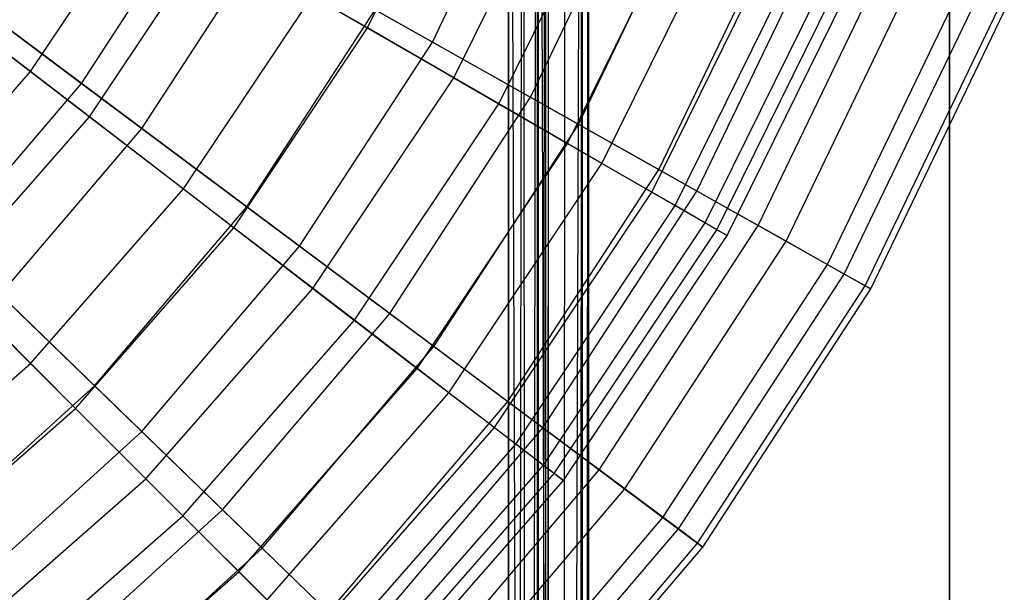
# Model space of a CAD drawing. Extents: x 0.2 to 40.1, y -6.7 to 6.7.
# Tile 508 of 516: x 38.912 to 39.879, y 1.952 to 2.515. Entities that reach past the tile are written whole.
import ezdxf

# ---------------------------------------------------------------- set-up
doc = ezdxf.new("R2010")
doc.units = 0
doc.header["$MEASUREMENT"] = 0
doc.layers.get('0').update_dxf_attribs({"color": 13, "linetype": 'CONTINUOUS'})

# ---------------------------------------------------------------- blocks, each defined once
blk = doc.blocks.new('SNOWBALL_XIV_PM3_STL')
at = {"color": 0}
for p, q in [((39.82528, -3.74016, 50.87138), (39.82528, 3.74016, 50.87138)), ((39.82528, 3.74016, 50.91075), (39.82528, -3.74016, 50.91075)), ((39.82528, -3.74016, 50.87138), (39.82528, 3.74016, 50.87138)), ((39.82528, 3.74016, 50.91075), (39.82528, -3.74016, 50.91075)), ((39.43158, 3.68914, 51.61956), (39.42926, -3.77757, 51.63287)), ((39.43158, 3.68914, 51.61956), (39.42926, -3.77757, 51.63287)), ((39.43158, -3.78561, 50.9109), (39.43158, 3.68914, 50.9109)), ((39.43158, -3.78561, 51.61956), (39.43158, 3.68914, 51.61956)), ((39.43158, -3.78561, 50.9109), (39.43158, 3.68914, 50.9109)), ((39.43158, -3.78561, 51.61956), (39.43158, 3.68914, 51.61956)), ((39.46608, -3.77738, 51.64682), (39.47095, 3.68914, 51.61956)), ((39.46608, -3.77738, 51.64682), (39.47095, 3.68914, 51.61956)), ((39.4699, -3.78181, 51.63235), (39.47095, 3.68914, 51.61956)), ((39.4699, -3.78181, 51.63235), (39.47095, 3.68914, 51.61956)), ((39.47095, 3.68914, 50.9109), (39.47095, -3.78561, 50.9109)), ((39.47095, 3.68914, 50.9109), (39.47095, -3.78561, 50.9109)), ((39.47095, 3.68914, 51.61956), (39.47095, -3.78561, 51.61956)), ((39.47095, 3.68914, 51.61956), (39.47095, -3.78561, 51.61956)), ((39.42837, 3.67967, 51.63512), (39.42135, -3.76843, 51.64603)), ((39.42837, 3.67967, 51.63512), (39.42135, -3.76843, 51.64603)), ((39.42837, 3.67967, 51.63512), (39.42926, -3.77757, 51.63287)), ((39.42837, 3.67967, 51.63512), (39.42926, -3.77757, 51.63287)), ((39.44316, -3.76541, 51.67959), (39.46454, 3.67967, 51.65068)), ((39.44316, -3.76541, 51.67959), (39.46454, 3.67967, 51.65068)), ((39.46073, -3.77361, 51.65835), (39.46454, 3.67967, 51.65068)), ((39.46073, -3.77361, 51.65835), (39.46454, 3.67967, 51.65068)), ((39.46608, -3.77738, 51.64682), (39.46454, 3.67967, 51.65068)), ((39.46608, -3.77738, 51.64682), (39.46454, 3.67967, 51.65068)), ((39.42005, 3.67084, 51.6474), (39.40901, -3.75929, 51.65517)), ((39.42005, 3.67084, 51.6474), (39.40901, -3.75929, 51.65517)), ((39.42005, 3.67084, 51.6474), (39.42135, -3.76843, 51.64603)), ((39.42005, 3.67084, 51.6474), (39.42135, -3.76843, 51.64603)), ((39.44788, 3.67084, 51.67524), (39.44316, -3.76541, 51.67959)), ((39.44788, 3.67084, 51.67524), (39.44316, -3.76541, 51.67959)), ((39.40703, 3.66154, 51.65603), (39.39221, -3.74902, 51.65893)), ((39.40703, 3.66154, 51.65603), (39.39221, -3.74902, 51.65893)), ((39.40703, 3.66154, 51.65603), (39.40901, -3.75929, 51.65517)), ((39.40703, 3.66154, 51.65603), (39.40901, -3.75929, 51.65517)), ((39.42185, 3.66154, 51.6925), (39.41935, -3.75722, 51.69348)), ((39.42185, 3.66154, 51.6925), (39.41935, -3.75722, 51.69348)), ((39.42185, 3.66154, 51.6925), (39.44316, -3.76541, 51.67959)), ((39.42185, 3.66154, 51.6925), (39.44316, -3.76541, 51.67959)), ((39.39221, -3.74902, 51.6983), (39.39221, 3.65255, 51.6983)), ((39.39221, 3.65255, 51.65893), (39.39221, -3.74902, 51.65893)), ((39.39221, 3.65255, 51.6983), (39.41935, -3.75722, 51.69348)), ((39.39221, 3.65255, 51.6983), (39.41935, -3.75722, 51.69348)), ((39.39221, -3.74902, 51.6983), (39.39221, 3.65255, 51.6983)), ((39.39221, 3.65255, 51.65893), (39.39221, -3.74902, 51.65893))]:
    blk.add_line(p, q, dxfattribs=at)
blk = doc.blocks.new('GRUPUJ_1')
at = {"color": 0}
for p, q in [((39.04753, 9.16605, 15.98009), (39.15189, 9.37769, 15.98009)), ((39.04753, 9.16605, 15.98009), (39.15189, 9.37769, 15.98009)), ((39.11134, 9.15224, 16.11536), (39.2151, 9.3677, 16.11536)), ((39.11134, 9.15224, 16.11536), (39.2151, 9.3677, 16.11536)), ((39.13224, 9.11714, 13.50417), (39.24226, 9.34025, 13.50417)), ((39.13224, 9.11714, 13.50417), (39.24226, 9.34025, 13.50417)), ((39.2076, 9.09802, 13.3739), (39.31751, 9.32623, 13.3739)), ((39.2076, 9.09802, 13.3739), (39.31751, 9.32623, 13.3739)), ((39.17665, 9.09151, 15.73111), (39.28964, 9.32063, 15.73111)), ((39.17665, 9.09151, 15.73111), (39.28964, 9.32063, 15.73111)), ((39.25484, 9.07142, 15.87356), (39.36776, 9.30589, 15.87356)), ((39.25484, 9.07142, 15.87356), (39.36776, 9.30589, 15.87356)), ((38.7166, 9.12319, 13.04235), (38.82939, 9.29199, 13.04235)), ((38.7166, 9.12319, 13.04235), (38.82939, 9.29199, 13.04235)), ((39.24394, 9.05265, 13.76413), (39.36143, 9.29089, 13.76413)), ((39.24394, 9.05265, 13.76413), (39.36143, 9.29089, 13.76413)), ((38.76674, 9.11164, 12.92848), (38.87852, 9.28336, 12.92848)), ((38.76674, 9.11164, 12.92848), (38.87852, 9.28336, 12.92848)), ((39.27787, 9.03306, 15.46549), (39.39763, 9.2759, 15.46549)), ((39.27787, 9.03306, 15.46549), (39.39763, 9.2759, 15.46549)), ((39.33369, 9.02701, 13.62816), (39.45164, 9.27193, 13.62816)), ((39.33369, 9.02701, 13.62816), (39.45164, 9.27193, 13.62816)), ((38.77444, 9.07881, 16.20853), (38.89253, 9.25554, 16.20853)), ((38.77444, 9.07881, 16.20853), (38.89253, 9.25554, 16.20853)), ((39.04753, 9.16605, 15.98009), (38.89253, 9.25554, 16.20853)), ((39.04753, 9.16605, 15.98009), (38.89253, 9.25554, 16.20853)), ((39.3712, 9.00588, 15.61326), (39.49154, 9.25577, 15.61326)), ((39.3712, 9.00588, 15.61326), (39.49154, 9.25577, 15.61326)), ((38.54583, 9.25422, 12.84771), (38.7166, 9.12319, 13.04235)), ((38.54583, 9.25422, 12.84771), (38.7166, 9.12319, 13.04235)), ((38.58467, 9.24752, 12.74415), (38.76674, 9.11164, 12.92848)), ((38.58467, 9.24752, 12.74415), (38.76674, 9.11164, 12.92848)), ((38.82595, 9.06745, 16.33494), (38.94289, 9.24711, 16.33494)), ((38.82595, 9.06745, 16.33494), (38.94289, 9.24711, 16.33494)), ((39.11134, 9.15224, 16.11536), (38.94289, 9.24711, 16.33494)), ((39.11134, 9.15224, 16.11536), (38.94289, 9.24711, 16.33494)), ((39.32671, 9.00487, 14.03815), (39.44972, 9.25432, 14.03815)), ((39.32671, 9.00487, 14.03815), (39.44972, 9.25432, 14.03815)), ((39.34962, 8.99164, 15.18736), (39.47417, 9.24419, 15.18736)), ((39.34962, 8.99164, 15.18736), (39.47417, 9.24419, 15.18736)), ((39.37923, 8.97454, 14.32195), (39.50576, 9.23111, 14.32195)), ((39.37923, 8.97454, 14.32195), (39.50576, 9.23111, 14.32195)), ((39.39078, 8.96787, 14.90107), (39.51808, 9.22601, 14.90107)), ((39.39078, 8.96787, 14.90107), (39.51808, 9.22601, 14.90107)), ((39.43142, 8.97197, 13.89837), (39.55561, 9.22984, 13.89837)), ((39.43142, 8.97197, 13.89837), (39.55561, 9.22984, 13.89837)), ((39.4007, 8.96215, 14.61109), (39.52866, 9.22162, 14.61109)), ((39.4007, 8.96215, 14.61109), (39.52866, 9.22162, 14.61109)), ((39.45864, 8.95664, 15.33845), (39.58456, 9.21812, 15.33845)), ((39.45864, 8.95664, 15.33845), (39.58456, 9.21812, 15.33845)), ((38.77444, 9.07881, 16.20853), (38.61096, 9.20425, 16.41288)), ((38.77444, 9.07881, 16.20853), (38.61096, 9.20425, 16.41288)), ((38.82595, 9.06745, 16.33494), (38.65045, 9.19842, 16.52894)), ((38.82595, 9.06745, 16.33494), (38.65045, 9.19842, 16.52894)), ((38.86678, 9.00795, 13.26232), (38.99333, 9.19734, 13.26232)), ((38.86678, 9.00795, 13.26232), (38.99333, 9.19734, 13.26232)), ((38.99333, 9.19734, 13.26232), (39.13224, 9.11714, 13.50417)), ((38.99333, 9.19734, 13.26232), (39.13224, 9.11714, 13.50417)), ((39.4993, 8.93374, 14.18036), (39.62782, 9.2006, 14.18036)), ((39.4993, 8.93374, 14.18036), (39.62782, 9.2006, 14.18036)), ((39.5158, 8.92445, 15.05334), (39.64537, 9.1935, 15.05334)), ((39.5158, 8.92445, 15.05334), (39.64537, 9.1935, 15.05334)), ((38.92915, 8.99042, 13.13947), (39.0551, 9.18391, 13.13947)), ((38.92915, 8.99042, 13.13947), (39.0551, 9.18391, 13.13947)), ((39.0551, 9.18391, 13.13947), (39.2076, 9.09802, 13.3739)), ((39.0551, 9.18391, 13.13947), (39.2076, 9.09802, 13.3739)), ((39.53629, 8.91291, 14.46982), (39.66717, 9.18467, 14.46982)), ((39.53629, 8.91291, 14.46982), (39.66717, 9.18467, 14.46982)), ((39.54182, 8.9098, 14.76231), (39.67305, 9.18229, 14.76231)), ((39.54182, 8.9098, 14.76231), (39.67305, 9.18229, 14.76231)), ((38.91643, 8.96985, 15.98009), (39.04753, 9.16605, 15.98009)), ((38.91643, 8.96985, 15.98009), (39.04753, 9.16605, 15.98009)), ((39.17665, 9.09151, 15.73111), (39.04753, 9.16605, 15.98009)), ((39.17665, 9.09151, 15.73111), (39.04753, 9.16605, 15.98009)), ((38.98088, 8.95182, 16.11536), (39.11134, 9.15224, 16.11536)), ((38.98088, 8.95182, 16.11536), (39.11134, 9.15224, 16.11536)), ((39.25484, 9.07142, 15.87356), (39.11134, 9.15224, 16.11536)), ((39.25484, 9.07142, 15.87356), (39.11134, 9.15224, 16.11536)), ((38.58274, 8.97055, 13.04235), (38.7166, 9.12319, 13.04235)), ((38.58274, 8.97055, 13.04235), (38.7166, 9.12319, 13.04235)), ((38.7166, 9.12319, 13.04235), (38.86678, 9.00795, 13.26232)), ((38.7166, 9.12319, 13.04235), (38.86678, 9.00795, 13.26232)), ((38.63391, 8.95561, 12.92848), (38.76674, 9.11164, 12.92848)), ((38.63391, 8.95561, 12.92848), (38.76674, 9.11164, 12.92848)), ((38.76674, 9.11164, 12.92848), (38.92915, 8.99042, 13.13947)), ((38.76674, 9.11164, 12.92848), (38.92915, 8.99042, 13.13947)), ((38.99403, 8.9103, 13.50417), (39.13224, 9.11714, 13.50417)), ((38.99403, 8.9103, 13.50417), (39.13224, 9.11714, 13.50417)), ((39.13224, 9.11714, 13.50417), (39.24394, 9.05265, 13.76413)), ((39.13224, 9.11714, 13.50417), (39.24394, 9.05265, 13.76413)), ((39.03471, 8.87909, 15.73111), (39.17665, 9.09151, 15.73111)), ((39.03471, 8.87909, 15.73111), (39.17665, 9.09151, 15.73111)), ((39.06942, 8.88574, 13.3739), (39.2076, 9.09802, 13.3739)), ((39.06942, 8.88574, 13.3739), (39.2076, 9.09802, 13.3739)), ((39.27787, 9.03306, 15.46549), (39.17665, 9.09151, 15.73111)), ((39.27787, 9.03306, 15.46549), (39.17665, 9.09151, 15.73111)), ((39.2076, 9.09802, 13.3739), (39.33369, 9.02701, 13.62816)), ((39.2076, 9.09802, 13.3739), (39.33369, 9.02701, 13.62816)), ((38.63429, 8.919, 16.20853), (38.77444, 9.07881, 16.20853)), ((38.63429, 8.919, 16.20853), (38.77444, 9.07881, 16.20853)), ((38.91643, 8.96985, 15.98009), (38.77444, 9.07881, 16.20853)), ((38.91643, 8.96985, 15.98009), (38.77444, 9.07881, 16.20853)), ((39.11287, 8.85331, 15.87356), (39.25484, 9.07142, 15.87356)), ((39.11287, 8.85331, 15.87356), (39.25484, 9.07142, 15.87356)), ((39.3712, 9.00588, 15.61326), (39.25484, 9.07142, 15.87356)), ((39.3712, 9.00588, 15.61326), (39.25484, 9.07142, 15.87356)), ((38.68699, 8.90422, 16.33494), (38.82595, 9.06745, 16.33494)), ((38.68699, 8.90422, 16.33494), (38.82595, 9.06745, 16.33494)), ((38.98088, 8.95182, 16.11536), (38.82595, 9.06745, 16.33494)), ((38.98088, 8.95182, 16.11536), (38.82595, 9.06745, 16.33494)), ((39.09636, 8.83178, 13.76413), (39.24394, 9.05265, 13.76413)), ((39.09636, 8.83178, 13.76413), (39.24394, 9.05265, 13.76413)), ((39.24394, 9.05265, 13.76413), (39.32671, 9.00487, 14.03815)), ((39.24394, 9.05265, 13.76413), (39.32671, 9.00487, 14.03815)), ((39.12745, 8.80793, 15.46549), (39.27787, 9.03306, 15.46549)), ((39.12745, 8.80793, 15.46549), (39.27787, 9.03306, 15.46549)), ((39.34962, 8.99164, 15.18736), (39.27787, 9.03306, 15.46549)), ((39.34962, 8.99164, 15.18736), (39.27787, 9.03306, 15.46549)), ((39.18539, 8.79919, 13.62816), (39.33369, 9.02701, 13.62816)), ((39.18539, 8.79919, 13.62816), (39.33369, 9.02701, 13.62816)), ((39.33369, 9.02701, 13.62816), (39.43142, 8.97197, 13.89837)), ((39.33369, 9.02701, 13.62816), (39.43142, 8.97197, 13.89837)), ((38.71659, 8.83669, 13.26232), (38.86678, 9.00795, 13.26232)), ((38.71659, 8.83669, 13.26232), (38.86678, 9.00795, 13.26232)), ((38.86678, 9.00795, 13.26232), (38.99403, 8.9103, 13.50417)), ((38.86678, 9.00795, 13.26232), (38.99403, 8.9103, 13.50417)), ((39.17218, 8.77361, 14.03815), (39.32671, 9.00487, 14.03815)), ((39.17218, 8.77361, 14.03815), (39.32671, 9.00487, 14.03815)), ((39.2199, 8.77344, 15.61326), (39.3712, 9.00588, 15.61326)), ((39.2199, 8.77344, 15.61326), (39.3712, 9.00588, 15.61326)), ((39.32671, 9.00487, 14.03815), (39.37923, 8.97454, 14.32195)), ((39.32671, 9.00487, 14.03815), (39.37923, 8.97454, 14.32195)), ((39.45864, 8.95664, 15.33845), (39.3712, 9.00588, 15.61326)), ((39.45864, 8.95664, 15.33845), (39.3712, 9.00588, 15.61326)), ((38.7795, 8.81463, 13.13947), (38.92915, 8.99042, 13.13947)), ((38.7795, 8.81463, 13.13947), (38.92915, 8.99042, 13.13947)), ((38.92915, 8.99042, 13.13947), (39.06942, 8.88574, 13.3739)), ((38.92915, 8.99042, 13.13947), (39.06942, 8.88574, 13.3739)), ((39.19318, 8.7575, 15.18736), (39.34962, 8.99164, 15.18736)), ((39.19318, 8.7575, 15.18736), (39.34962, 8.99164, 15.18736)), ((39.39078, 8.96787, 14.90107), (39.34962, 8.99164, 15.18736)), ((39.39078, 8.96787, 14.90107), (39.34962, 8.99164, 15.18736)), ((39.2203, 8.73668, 14.32195), (39.37923, 8.97454, 14.32195)), ((39.2203, 8.73668, 14.32195), (39.37923, 8.97454, 14.32195)), ((39.37923, 8.97454, 14.32195), (39.4007, 8.96215, 14.61109)), ((39.37923, 8.97454, 14.32195), (39.4007, 8.96215, 14.61109)), ((38.58274, 8.97055, 13.04235), (38.71659, 8.83669, 13.26232)), ((38.58274, 8.97055, 13.04235), (38.71659, 8.83669, 13.26232)), ((38.76084, 8.79244, 15.98009), (38.91643, 8.96985, 15.98009)), ((38.76084, 8.79244, 15.98009), (38.91643, 8.96985, 15.98009)), ((39.03471, 8.87909, 15.73111), (38.91643, 8.96985, 15.98009)), ((39.03471, 8.87909, 15.73111), (38.91643, 8.96985, 15.98009)), ((39.23088, 8.72857, 14.90107), (39.39078, 8.96787, 14.90107)), ((39.23088, 8.72857, 14.90107), (39.39078, 8.96787, 14.90107)), ((39.27528, 8.7321, 13.89837), (39.43142, 8.97197, 13.89837)), ((39.27528, 8.7321, 13.89837), (39.43142, 8.97197, 13.89837)), ((39.4007, 8.96215, 14.61109), (39.39078, 8.96787, 14.90107)), ((39.4007, 8.96215, 14.61109), (39.39078, 8.96787, 14.90107)), ((39.43142, 8.97197, 13.89837), (39.4993, 8.93374, 14.18036)), ((39.43142, 8.97197, 13.89837), (39.4993, 8.93374, 14.18036)), ((38.63391, 8.95561, 12.92848), (38.7795, 8.81463, 13.13947)), ((38.63391, 8.95561, 12.92848), (38.7795, 8.81463, 13.13947)), ((39.23997, 8.72159, 14.61109), (39.4007, 8.96215, 14.61109)), ((39.23997, 8.72159, 14.61109), (39.4007, 8.96215, 14.61109)), ((39.30031, 8.71342, 15.33845), (39.45864, 8.95664, 15.33845)), ((39.30031, 8.71342, 15.33845), (39.45864, 8.95664, 15.33845)), ((39.5158, 8.92445, 15.05334), (39.45864, 8.95664, 15.33845)), ((39.5158, 8.92445, 15.05334), (39.45864, 8.95664, 15.33845)), ((38.82586, 8.76973, 16.11536), (38.98088, 8.95182, 16.11536)), ((38.82586, 8.76973, 16.11536), (38.98088, 8.95182, 16.11536)), ((39.11287, 8.85331, 15.87356), (38.98088, 8.95182, 16.11536)), ((39.11287, 8.85331, 15.87356), (38.98088, 8.95182, 16.11536)), ((39.33772, 8.6855, 14.18036), (39.4993, 8.93374, 14.18036)), ((39.33772, 8.6855, 14.18036), (39.4993, 8.93374, 14.18036)), ((39.4993, 8.93374, 14.18036), (39.53629, 8.91291, 14.46982)), ((39.4993, 8.93374, 14.18036), (39.53629, 8.91291, 14.46982)), ((38.76084, 8.79244, 15.98009), (38.63429, 8.919, 16.20853)), ((38.76084, 8.79244, 15.98009), (38.63429, 8.919, 16.20853)), ((39.35289, 8.67418, 15.05334), (39.5158, 8.92445, 15.05334)), ((39.35289, 8.67418, 15.05334), (39.5158, 8.92445, 15.05334)), ((39.54182, 8.9098, 14.76231), (39.5158, 8.92445, 15.05334)), ((39.54182, 8.9098, 14.76231), (39.5158, 8.92445, 15.05334)), ((38.83001, 8.72327, 13.50417), (38.99403, 8.9103, 13.50417)), ((38.83001, 8.72327, 13.50417), (38.99403, 8.9103, 13.50417)), ((38.99403, 8.9103, 13.50417), (39.09636, 8.83178, 13.76413)), ((38.99403, 8.9103, 13.50417), (39.09636, 8.83178, 13.76413)), ((39.37174, 8.66011, 14.46982), (39.53629, 8.91291, 14.46982)), ((39.37174, 8.66011, 14.46982), (39.53629, 8.91291, 14.46982)), ((39.37682, 8.65632, 14.76231), (39.54182, 8.9098, 14.76231)), ((39.37682, 8.65632, 14.76231), (39.54182, 8.9098, 14.76231)), ((39.53629, 8.91291, 14.46982), (39.54182, 8.9098, 14.76231)), ((39.53629, 8.91291, 14.46982), (39.54182, 8.9098, 14.76231)), ((38.82586, 8.76973, 16.11536), (38.68699, 8.90422, 16.33494)), ((38.82586, 8.76973, 16.11536), (38.68699, 8.90422, 16.33494)), ((38.86627, 8.68701, 15.73111), (39.03471, 8.87909, 15.73111)), ((38.86627, 8.68701, 15.73111), (39.03471, 8.87909, 15.73111)), ((38.90523, 8.69286, 13.3739), (39.06942, 8.88574, 13.3739)), ((38.90523, 8.69286, 13.3739), (39.06942, 8.88574, 13.3739)), ((39.12745, 8.80793, 15.46549), (39.03471, 8.87909, 15.73111)), ((39.12745, 8.80793, 15.46549), (39.03471, 8.87909, 15.73111)), ((39.06942, 8.88574, 13.3739), (39.18539, 8.79919, 13.62816)), ((39.06942, 8.88574, 13.3739), (39.18539, 8.79919, 13.62816)), ((38.94417, 8.65515, 15.87356), (39.11287, 8.85331, 15.87356)), ((38.94417, 8.65515, 15.87356), (39.11287, 8.85331, 15.87356)), ((39.2199, 8.77344, 15.61326), (39.11287, 8.85331, 15.87356)), ((39.2199, 8.77344, 15.61326), (39.11287, 8.85331, 15.87356)), ((38.54534, 8.6865, 13.26232), (38.71659, 8.83669, 13.26232)), ((38.54534, 8.6865, 13.26232), (38.71659, 8.83669, 13.26232)), ((38.71659, 8.83669, 13.26232), (38.83001, 8.72327, 13.50417)), ((38.71659, 8.83669, 13.26232), (38.83001, 8.72327, 13.50417)), ((38.92122, 8.63207, 13.76413), (39.09636, 8.83178, 13.76413)), ((38.92122, 8.63207, 13.76413), (39.09636, 8.83178, 13.76413)), ((39.09636, 8.83178, 13.76413), (39.17218, 8.77361, 14.03815)), ((39.09636, 8.83178, 13.76413), (39.17218, 8.77361, 14.03815)), ((38.60859, 8.65941, 13.13947), (38.7795, 8.81463, 13.13947)), ((38.60859, 8.65941, 13.13947), (38.7795, 8.81463, 13.13947)), ((38.7795, 8.81463, 13.13947), (38.90523, 8.69286, 13.3739)), ((38.7795, 8.81463, 13.13947), (38.90523, 8.69286, 13.3739)), ((38.94892, 8.60436, 15.46549), (39.12745, 8.80793, 15.46549)), ((38.94892, 8.60436, 15.46549), (39.12745, 8.80793, 15.46549)), ((39.19318, 8.7575, 15.18736), (39.12745, 8.80793, 15.46549)), ((39.19318, 8.7575, 15.18736), (39.12745, 8.80793, 15.46549)), ((38.58343, 8.63686, 15.98009), (38.76084, 8.79244, 15.98009)), ((38.58343, 8.63686, 15.98009), (38.76084, 8.79244, 15.98009)), ((38.86627, 8.68701, 15.73111), (38.76084, 8.79244, 15.98009)), ((38.86627, 8.68701, 15.73111), (38.76084, 8.79244, 15.98009)), ((39.00918, 8.59219, 13.62816), (39.18539, 8.79919, 13.62816)), ((39.00918, 8.59219, 13.62816), (39.18539, 8.79919, 13.62816)), ((39.18539, 8.79919, 13.62816), (39.27528, 8.7321, 13.89837)), ((39.18539, 8.79919, 13.62816), (39.27528, 8.7321, 13.89837)), ((38.98879, 8.56449, 14.03815), (39.17218, 8.77361, 14.03815)), ((38.98879, 8.56449, 14.03815), (39.17218, 8.77361, 14.03815)), ((39.0401, 8.56224, 15.61326), (39.2199, 8.77344, 15.61326)), ((39.0401, 8.56224, 15.61326), (39.2199, 8.77344, 15.61326)), ((39.17218, 8.77361, 14.03815), (39.2203, 8.73668, 14.32195)), ((39.17218, 8.77361, 14.03815), (39.2203, 8.73668, 14.32195)), ((39.30031, 8.71342, 15.33845), (39.2199, 8.77344, 15.61326)), ((39.30031, 8.71342, 15.33845), (39.2199, 8.77344, 15.61326)), ((38.64883, 8.60895, 16.11536), (38.82586, 8.76973, 16.11536)), ((38.64883, 8.60895, 16.11536), (38.82586, 8.76973, 16.11536)), ((38.94417, 8.65515, 15.87356), (38.82586, 8.76973, 16.11536)), ((38.94417, 8.65515, 15.87356), (38.82586, 8.76973, 16.11536)), ((39.0075, 8.54578, 15.18736), (39.19318, 8.7575, 15.18736)), ((39.0075, 8.54578, 15.18736), (39.19318, 8.7575, 15.18736)), ((39.23088, 8.72857, 14.90107), (39.19318, 8.7575, 15.18736)), ((39.23088, 8.72857, 14.90107), (39.19318, 8.7575, 15.18736)), ((39.03168, 8.5216, 14.32195), (39.2203, 8.73668, 14.32195)), ((39.03168, 8.5216, 14.32195), (39.2203, 8.73668, 14.32195)), ((39.2203, 8.73668, 14.32195), (39.23997, 8.72159, 14.61109)), ((39.2203, 8.73668, 14.32195), (39.23997, 8.72159, 14.61109)), ((38.64298, 8.55925, 13.50417), (38.83001, 8.72327, 13.50417)), ((38.64298, 8.55925, 13.50417), (38.83001, 8.72327, 13.50417)), ((38.83001, 8.72327, 13.50417), (38.92122, 8.63207, 13.76413)), ((38.83001, 8.72327, 13.50417), (38.92122, 8.63207, 13.76413)), ((39.04111, 8.51217, 14.90107), (39.23088, 8.72857, 14.90107)), ((39.04111, 8.51217, 14.90107), (39.23088, 8.72857, 14.90107)), ((39.08975, 8.51416, 13.89837), (39.27528, 8.7321, 13.89837)), ((39.08975, 8.51416, 13.89837), (39.27528, 8.7321, 13.89837)), ((39.23997, 8.72159, 14.61109), (39.23088, 8.72857, 14.90107)), ((39.23997, 8.72159, 14.61109), (39.23088, 8.72857, 14.90107)), ((39.27528, 8.7321, 13.89837), (39.33772, 8.6855, 14.18036)), ((39.27528, 8.7321, 13.89837), (39.33772, 8.6855, 14.18036)), ((39.04921, 8.50407, 14.61109), (39.23997, 8.72159, 14.61109)), ((39.04921, 8.50407, 14.61109), (39.23997, 8.72159, 14.61109)), ((39.11219, 8.49243, 15.33845), (39.30031, 8.71342, 15.33845)), ((39.11219, 8.49243, 15.33845), (39.30031, 8.71342, 15.33845)), ((39.35289, 8.67418, 15.05334), (39.30031, 8.71342, 15.33845)), ((39.35289, 8.67418, 15.05334), (39.30031, 8.71342, 15.33845)), ((38.6742, 8.51857, 15.73111), (38.86627, 8.68701, 15.73111)), ((38.6742, 8.51857, 15.73111), (38.86627, 8.68701, 15.73111)), ((38.71772, 8.52257, 13.3739), (38.90523, 8.69286, 13.3739)), ((38.71772, 8.52257, 13.3739), (38.90523, 8.69286, 13.3739)), ((38.94892, 8.60436, 15.46549), (38.86627, 8.68701, 15.73111)), ((38.94892, 8.60436, 15.46549), (38.86627, 8.68701, 15.73111)), ((38.90523, 8.69286, 13.3739), (39.00918, 8.59219, 13.62816)), ((38.90523, 8.69286, 13.3739), (39.00918, 8.59219, 13.62816)), ((39.14571, 8.45996, 14.18036), (39.33772, 8.6855, 14.18036)), ((39.14571, 8.45996, 14.18036), (39.33772, 8.6855, 14.18036)), ((39.33772, 8.6855, 14.18036), (39.37174, 8.66011, 14.46982)), ((39.33772, 8.6855, 14.18036), (39.37174, 8.66011, 14.46982)), ((39.15931, 8.44679, 15.05334), (39.35289, 8.67418, 15.05334)), ((39.15931, 8.44679, 15.05334), (39.35289, 8.67418, 15.05334)), ((39.37682, 8.65632, 14.76231), (39.35289, 8.67418, 15.05334)), ((39.37682, 8.65632, 14.76231), (39.35289, 8.67418, 15.05334)), ((39.17621, 8.43043, 14.46982), (39.37174, 8.66011, 14.46982)), ((39.17621, 8.43043, 14.46982), (39.37174, 8.66011, 14.46982)), ((39.18077, 8.42602, 14.76231), (39.37682, 8.65632, 14.76231)), ((39.18077, 8.42602, 14.76231), (39.37682, 8.65632, 14.76231)), ((39.37174, 8.66011, 14.46982), (39.37682, 8.65632, 14.76231)), ((39.37174, 8.66011, 14.46982), (39.37682, 8.65632, 14.76231)), ((38.75152, 8.48019, 15.87356), (38.94417, 8.65515, 15.87356)), ((38.75152, 8.48019, 15.87356), (38.94417, 8.65515, 15.87356)), ((39.0401, 8.56224, 15.61326), (38.94417, 8.65515, 15.87356)), ((39.0401, 8.56224, 15.61326), (38.94417, 8.65515, 15.87356)), ((38.7215, 8.45692, 13.76413), (38.92122, 8.63207, 13.76413)), ((38.7215, 8.45692, 13.76413), (38.92122, 8.63207, 13.76413)), ((38.92122, 8.63207, 13.76413), (38.98879, 8.56449, 14.03815)), ((38.92122, 8.63207, 13.76413), (38.98879, 8.56449, 14.03815))]:
    blk.add_line(p, q, dxfattribs=at)
blk.add_blockref('SNOWBALL_XIV_PM3_STL', (-0.20617, 6.65964, -0.51186), dxfattribs=at)

msp = doc.modelspace()

# ---------------------------------------------------------------- block references
at = {"color": 0}
msp.add_blockref('GRUPUJ_1', (0.20617, -6.65964, 0.51186), dxfattribs=at)

doc.saveas('drawing.dxf')
